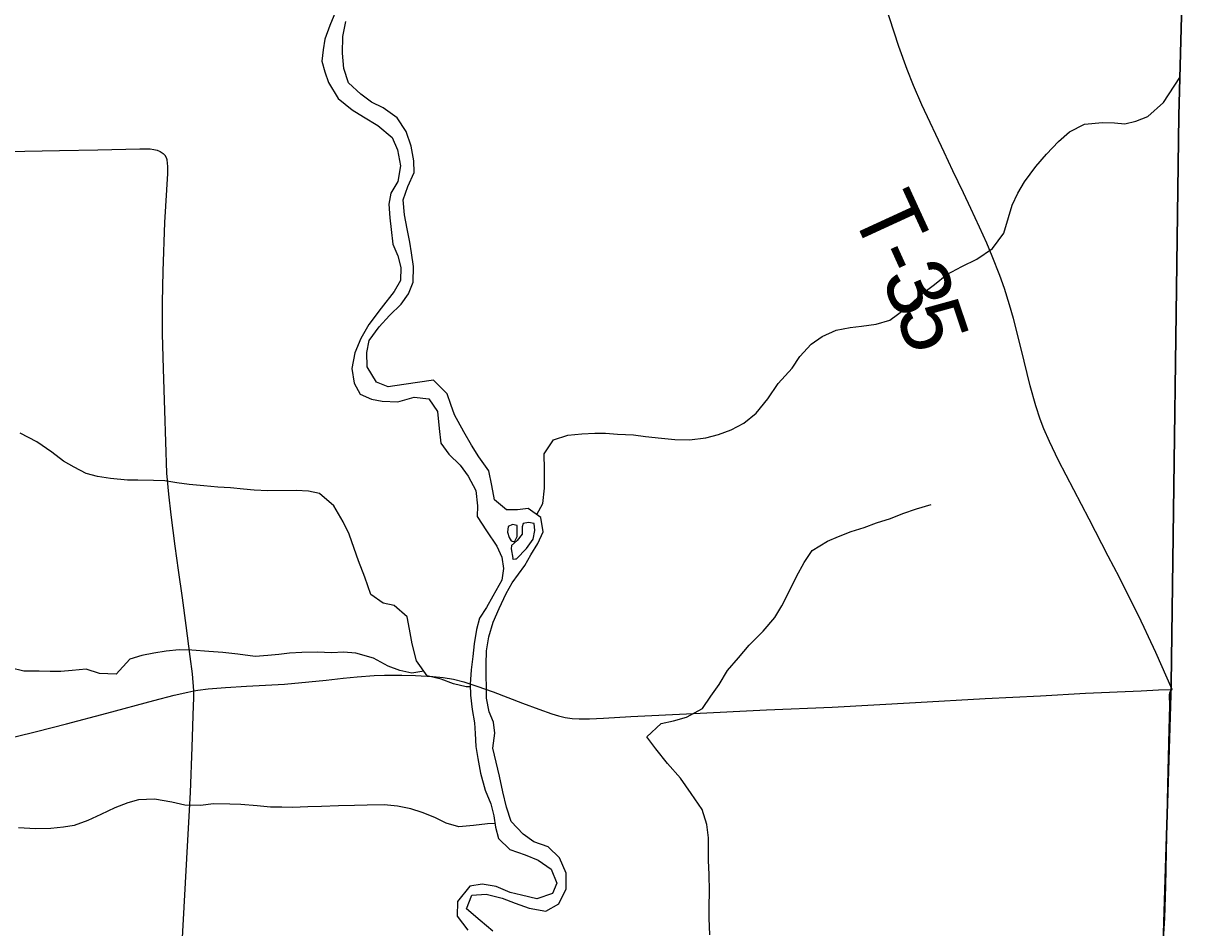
# Model space of a CAD drawing. Extents: x 1874609 to 2204689, y 815661 to 1281160.
# Drawn here: x 2066603 to 2072120, y 1032275 to 1036541 of the extents above; entities that cross this region are included whole.
import ezdxf

# ---------------------------------------------------------------- set-up
doc = ezdxf.new("R2010")
doc.units = 0
for name, color, linetype in [('GM_X_Adjacent_County', 7, 'Continuous'), ('GM_X_County', 7, 'Continuous'), ('GM_X_Major_River', 7, 'Continuous'), ('GM_X_Minor_River', 7, 'Continuous'), ('GM_X_Township', 7, 'Continuous'), ('GM_X_Township_Road', 7, 'Continuous'), ('GM_X_Township_Road_Text', 7, 'Continuous')]:
    doc.layers.add(name, color=color, linetype=linetype)

msp = doc.modelspace()

# ---------------------------------------------------------------- linework, layer by layer
at = {"layer": 'GM_X_Adjacent_County'}
msp.add_lwpolyline([(2072020.6, 996047), (2071959.5, 1001675.5), (2071888.7, 1006519.5), (2071887.5, 1008769), (2071861.2, 1011952), (2071852.3, 1012905.1), (2071829.8, 1014456.9), (2071696.9, 1021700.4), (2071562, 1025081.6), (2071602.1, 1025081.7), (2071939.9, 1030867.8), (2072018.3, 1033424.1), (2072055.1, 1036106.6), (2072120.2, 1038512.6)], dxfattribs=at)
at = {"layer": 'GM_X_County'}
msp.add_lwpolyline([(2072120.2, 1038512.6), (2072055.1, 1036106.6), (2072018.3, 1033424.1), (2071939.9, 1030867.8), (2071602.1, 1025081.7), (2071562, 1025081.6), (2071696.9, 1021700.4), (2071829.8, 1014456.9), (2071852.3, 1012905.1), (2071861.2, 1011952), (2071887.5, 1008769), (2071888.7, 1006519.5), (2071959.5, 1001675.5), (2072020.6, 996047)], dxfattribs=at)
at = {"layer": 'GM_X_Major_River'}
for points in [[(2068076.2, 1036595.4), (2068048.3, 1036531.2), (2068024.5, 1036467), (2068016.6, 1036416.9), (2068010.7, 1036362.8), (2068024.9, 1036312.8), (2068043.1, 1036262.8), (2068087.4, 1036186.8), (2068153.6, 1036132.9), (2068207.8, 1036101), (2068276, 1036059.1), (2068342.3, 1036003.2), (2068368.5, 1035945.2), (2068382.7, 1035869.1), (2068368.9, 1035795), (2068337, 1035740.8), (2068327.1, 1035688.7), (2068331.3, 1035624.6), (2068337.5, 1035568.5), (2068345.7, 1035500.4), (2068369.9, 1035444.4), (2068384.1, 1035390.3), (2068382.3, 1035328.2), (2068352.4, 1035276), (2068290.5, 1035197.7), (2068232.7, 1035121.4), (2068194.8, 1035055.2), (2068167, 1034987), (2068153.2, 1034912.8), (2068163.4, 1034844.7), (2068191.6, 1034792.7), (2068245.7, 1034768.9), (2068295.8, 1034759), (2068369.9, 1034755.2), (2068446, 1034777.5), (2068516.1, 1034769.7), (2068556.3, 1034709.7), (2068564.6, 1034629.6), (2068572.8, 1034561.5), (2068611, 1034509.5), (2068663.2, 1034457.6), (2068701.4, 1034405.6), (2068737.6, 1034337.6), (2068745.9, 1034265.5), (2068744, 1034215.4), (2068788.3, 1034147.5), (2068836.6, 1034075.5), (2068860.7, 1034023.5), (2068868.9, 1033969.4), (2068861, 1033915.3), (2068817.2, 1033839), (2068787.3, 1033784.9), (2068755.4, 1033734.7), (2068741.5, 1033682.6), (2068729.7, 1033614.4), (2068723.9, 1033554.3), (2068716.1, 1033492.2), (2068710.3, 1033424), (2068712.4, 1033372), (2068720.6, 1033303.9), (2068730.8, 1033241.8), (2068735, 1033191.7), (2068737.1, 1033129.6), (2068747.3, 1033073.6), (2068759.5, 1033003.5), (2068781.8, 1032923.4), (2068808, 1032859.4), (2068822.2, 1032803.3), (2068830.4, 1032749.3), (2068844.6, 1032695.2), (2068898.8, 1032643.3), (2068970.9, 1032619.5), (2069031.1, 1032593.6), (2069093.3, 1032551.8), (2069119.5, 1032485.7), (2069099.7, 1032435.6), (2069025.6, 1032411.3), (2068953.5, 1032429.1), (2068899.4, 1032441), (2068833.2, 1032468.8), (2068767.1, 1032480.7), (2068709, 1032470.4), (2068651.1, 1032398.2), (2068649.3, 1032330), (2068699.6, 1032264.1)], [(2068817.8, 1032258.4), (2068757.5, 1032308.3), (2068693.3, 1032364.2), (2068719.1, 1032428.4), (2068787.2, 1032432.6), (2068861.4, 1032414.8), (2068923.5, 1032391), (2068989.7, 1032367.1), (2069067.9, 1032353.3), (2069129.8, 1032387.6), (2069163.7, 1032457.8), (2069163.5, 1032531.9), (2069133.2, 1032604), (2069079, 1032655.9), (2069010.8, 1032679.7), (2068960.7, 1032715.6), (2068904.4, 1032775.5), (2068882.2, 1032843.6), (2068865.9, 1032915.7), (2068849.7, 1032989.7), (2068817.3, 1033121.8), (2068827.1, 1033192), (2068820.9, 1033244.1), (2068800.8, 1033294.1), (2068788.6, 1033358.2), (2068788.4, 1033408.2), (2068786.3, 1033464.3), (2068786.1, 1033516.4), (2068787.9, 1033580.5), (2068799.7, 1033646.7), (2068819.6, 1033716.8), (2068847.4, 1033781), (2068881.3, 1033851.3), (2068909.2, 1033901.4), (2068969, 1033983.8), (2068996.9, 1034033.9), (2069030.8, 1034088.1), (2069054.7, 1034142.3), (2069044.5, 1034210.4), (2068984.2, 1034252.2), (2068934.2, 1034246.1), (2068882.1, 1034245.9), (2068825.9, 1034293.8), (2068813.7, 1034361.9), (2068799.5, 1034430), (2068751.2, 1034495.9), (2068717, 1034551.9), (2068680.8, 1034613.9), (2068636.5, 1034693.9), (2068620.3, 1034744), (2068602.1, 1034794), (2068537.9, 1034857.9), (2068397.7, 1034837.4), (2068323.6, 1034827.2), (2068269.5, 1034849.1), (2068225.2, 1034921), (2068223, 1034989.2), (2068234.9, 1035045.3), (2068280.8, 1035109.5), (2068330.7, 1035163.8), (2068384.6, 1035216), (2068420.5, 1035266.2), (2068442.4, 1035320.4), (2068444.2, 1035394.5), (2068434, 1035458.6), (2068425.8, 1035508.7), (2068413.6, 1035572.7), (2068401.4, 1035638.8), (2068395.2, 1035708.9), (2068417, 1035771.1), (2068446.9, 1035837.3), (2068444.7, 1035893.4), (2068432.5, 1035961.4), (2068408.3, 1036031.5), (2068366, 1036095.5), (2068299.8, 1036143.3), (2068245.6, 1036169.2), (2068195.5, 1036207.1), (2068137.2, 1036261), (2068115, 1036329.1), (2068108.8, 1036401.2), (2068110.5, 1036479.3), (2068124.4, 1036549.5)], [(2068932.4, 1034171.9), (2068910.4, 1034177.9), (2068890.4, 1034167.8), (2068886.4, 1034141.8), (2068894.5, 1034115.8), (2068904.6, 1034099.8), (2068920.6, 1034095.8), (2068932.6, 1034119.9), (2068932.5, 1034141.9)], [(2068928.9, 1034015.7), (2068976.8, 1034063.9), (2069008.7, 1034108.1), (2069016.6, 1034148.2), (2069012.5, 1034182.2), (2068986.4, 1034186.1), (2068960.4, 1034182), (2068956.5, 1034166), (2068956.6, 1034132), (2068932.6, 1034101.8), (2068906.6, 1034077.7), (2068904.7, 1034061.7)], [(2068932.5, 1034141.9), (2068932.4, 1034171.9)], [(2068904.7, 1034061.7), (2068911.9, 1034018.7), (2068911.3, 1034014.6), (2068917.2, 1034013.4), (2068925.4, 1034014.6), (2068928.9, 1034015.7)]]:
    msp.add_lwpolyline(points, dxfattribs=at)
at = {"layer": 'GM_X_Minor_River'}
for points in [[(2069025.1, 1034223.8), (2069054.3, 1034276.5), (2069062.1, 1034348.6), (2069061.8, 1034436.8), (2069059.6, 1034510.9), (2069103.5, 1034577.2), (2069171.5, 1034599.4), (2069237.6, 1034605.6), (2069299.7, 1034607.8), (2069349.7, 1034607.9), (2069405.8, 1034604.1), (2069481.9, 1034600.3), (2069538.1, 1034592.5), (2069614.2, 1034584.7), (2069676.3, 1034578.9), (2069746.4, 1034577.1), (2069822.5, 1034585.3), (2069882.5, 1034601.6), (2069942.5, 1034623.8), (2070002.5, 1034656), (2070060.5, 1034702.3), (2070116.4, 1034770.5), (2070164.2, 1034842.8), (2070230.1, 1034915.1), (2070266, 1034969.3), (2070319.9, 1035027.6), (2070371.9, 1035063.8), (2070437.9, 1035094.1), (2070503.9, 1035106.3), (2070558, 1035112.5), (2070626.1, 1035122.7), (2070692.1, 1035140.9), (2070770, 1035199.2), (2070840, 1035261.6), (2070901.9, 1035309.8), (2070959.9, 1035356.1), (2071031.8, 1035394.4), (2071101.9, 1035428.7), (2071175.8, 1035479), (2071229.7, 1035551.2), (2071251.5, 1035625.4), (2071269.4, 1035683.6), (2071295.2, 1035739.8), (2071327.1, 1035793.9), (2071381, 1035866.2), (2071430.9, 1035924.5), (2071486.8, 1035984.8), (2071538.7, 1036029), (2071610.7, 1036065.3), (2071694.8, 1036073.5), (2071750.9, 1036071.7), (2071801, 1036067.8), (2071853, 1036080), (2071909, 1036102.2), (2071983, 1036168.6), (2072060.6, 1036285.8)], [(2068710.8, 1033411.5), (2068692.3, 1033412), (2068632.1, 1033425.8), (2068574, 1033447.7), (2068507.9, 1033463.5), (2068457.6, 1033533.4), (2068437.3, 1033613.5), (2068425.1, 1033683.6), (2068412.9, 1033741.7), (2068352.7, 1033795.6), (2068300.6, 1033805.4), (2068242.4, 1033847.3), (2068214.1, 1033929.4), (2068183.8, 1034005.4), (2068163.6, 1034063.4), (2068139.4, 1034131.5), (2068111.2, 1034189.5), (2068066.9, 1034265.5), (2068000.6, 1034323.4), (2067948.5, 1034335.2), (2067890.4, 1034337.1), (2067756.3, 1034336.7), (2067692.2, 1034338.5), (2067642.1, 1034344.3), (2067580, 1034350.1), (2067519.9, 1034354), (2067453.8, 1034359.8), (2067385.6, 1034365.6), (2067327.5, 1034373.4), (2067269.4, 1034383.3), (2067217.3, 1034385.1), (2067143.2, 1034386.9), (2067093.2, 1034386.7), (2067013, 1034394.5), (2066952.9, 1034404.3), (2066898.8, 1034418.2), (2066842.6, 1034448.1), (2066792.5, 1034476), (2066736.3, 1034517.9), (2066666, 1034567.7), (2066587.8, 1034607.6)], [(2069841.3, 1032241.5), (2069839, 1032319.6), (2069838.9, 1032373.7), (2069840.7, 1032447.8), (2069838.5, 1032526), (2069836.3, 1032592.1), (2069836, 1032698.2), (2069827.8, 1032762.3), (2069805.5, 1032832.4), (2069753.2, 1032908.3), (2069702.9, 1032980.3), (2069642.7, 1033050.2), (2069586.4, 1033118.2), (2069544.2, 1033176.2), (2069612.1, 1033238.5), (2069670.1, 1033250.7), (2069732.2, 1033268.9), (2069808.1, 1033309.2), (2069846, 1033367.4), (2069885.9, 1033421.6), (2069925.8, 1033487.8), (2069977.7, 1033548.1), (2070027.6, 1033608.3), (2070093.5, 1033674.7), (2070149.4, 1033738.9), (2070181.3, 1033793.1), (2070217.1, 1033861.3), (2070251, 1033931.6), (2070286.8, 1033997.8), (2070324.7, 1034054), (2070396.7, 1034098.3), (2070448.7, 1034120.5), (2070508.7, 1034144.7), (2070570.8, 1034162.9), (2070628.8, 1034185.1), (2070694.8, 1034205.4), (2070752.8, 1034229.6), (2070816.9, 1034251.8), (2070886.9, 1034272)], [(2068492.2, 1033485.2), (2068435.7, 1033475.3), (2068379.6, 1033489.1), (2068323.5, 1033509), (2068255.2, 1033546.9), (2068171.1, 1033570.6), (2068113, 1033574.5), (2068058.9, 1033572.3), (2067988.8, 1033574.1), (2067916.7, 1033573.9), (2067858.6, 1033569.7), (2067808.6, 1033563.5), (2067756.5, 1033559.4), (2067696.4, 1033555.2), (2067614.3, 1033564.9), (2067544.2, 1033572.7), (2067478.1, 1033578.5), (2067397.9, 1033584.3), (2067337.8, 1033586.1), (2067275.8, 1033579.9), (2067217.7, 1033569.7), (2067161.7, 1033559.5), (2067105.6, 1033541.4), (2067039.7, 1033471), (2066961.6, 1033474.8), (2066899.5, 1033494.7), (2066833.4, 1033488.4), (2066779.3, 1033484.3), (2066729.3, 1033484.1), (2066677.2, 1033486), (2066605.1, 1033485.7), (2066540.9, 1033501.6)], [(2068827.7, 1032767.2), (2068792.3, 1032765.2), (2068726.2, 1032757), (2068658.1, 1032750.8), (2068598, 1032768.6), (2068543.8, 1032794.5), (2068483.7, 1032818.3), (2068431.6, 1032836.2), (2068367.4, 1032848), (2068305.3, 1032853.9), (2068225.2, 1032853.6), (2068165.1, 1032851.4), (2068089, 1032849.2), (2068008.9, 1032846.9), (2067944.8, 1032844.8), (2067872.7, 1032842.5), (2067822.7, 1032844.4), (2067768.6, 1032844.2), (2067706.5, 1032850), (2067628.4, 1032855.8), (2067576.3, 1032857.7), (2067500.2, 1032859.4), (2067438.1, 1032851.2), (2067364, 1032853), (2067303.9, 1032866.8), (2067221.7, 1032880.6), (2067145.6, 1032878.4), (2067095.6, 1032864.2), (2067033.6, 1032840), (2066967.6, 1032809.7), (2066907.5, 1032781.5), (2066841.5, 1032757.3), (2066791.5, 1032749.1), (2066731.4, 1032742.9), (2066659.3, 1032740.7), (2066579.2, 1032746.4)]]:
    msp.add_lwpolyline(points, dxfattribs=at)
at = {"layer": 'GM_X_Township'}
msp.add_lwpolyline([(2072120.2, 1038512.6), (2072055.1, 1036106.6), (2072018.3, 1033424.1), (2071939.9, 1030867.8), (2071602.1, 1025081.7), (2071562, 1025081.6), (2069085.5, 1025066.6), (2063573.4, 1025018.6), (2058377.3, 1024992.2), (2055039.1, 1024975.2), (2052050.6, 1024960), (2045359.8, 1024926), (2045380.1, 1030286.7), (2045376.6, 1035587.6), (2045402.3, 1040822.5)], dxfattribs=at)
at = {"layer": 'GM_X_Township_Road'}
for points in [[(2072023.9, 1033398.4), (2071946.9, 1033573.2), (2071912.7, 1033647.7), (2071891.4, 1033692), (2071862.7, 1033750.8), (2071811.5, 1033853.2), (2071774.6, 1033926.4), (2071722.2, 1034028.5), (2071631.4, 1034203.1), (2071487.8, 1034479.7), (2071445, 1034568.3), (2071418.6, 1034628.3), (2071401, 1034674.2), (2071380.6, 1034736.6), (2071354.3, 1034831.4), (2071310.6, 1035006.5), (2071274.4, 1035149.5), (2071256.8, 1035212.8), (2071232.8, 1035291.1), (2071209.9, 1035352.5), (2071173.7, 1035443.9), (2071148.6, 1035504.5), (2071115, 1035579.3), (2071073.6, 1035668.3), (2071038.8, 1035742.4), (2070989.4, 1035845.7), (2070947, 1035934.5), (2070843, 1036157.5), (2070803.4, 1036247.6), (2070773, 1036323.8), (2070734.4, 1036431.9), (2070667.5, 1036634.4)], [(2064672.4, 1035689.4), (2064738, 1035699.5), (2064915.9, 1035726.7), (2065078.2, 1035750), (2065208.1, 1035769.1), (2065533.6, 1035815.5), (2065761.3, 1035848.2), (2066005.5, 1035881.8), (2066135.5, 1035901.1), (2066249.1, 1035917.2), (2066346.9, 1035928.7), (2066396, 1035932.9), (2066478, 1035936.4), (2066609.4, 1035938.9), (2066773.6, 1035941.5), (2066954.4, 1035944.7), (2067152.1, 1035950.2), (2067201.2, 1035949.1), (2067217.6, 1035947.1), (2067233.5, 1035943.3), (2067248.5, 1035936.9), (2067261.7, 1035927.3), (2067271.6, 1035917.6)], [(2067406.7, 1033391.9), (2067400.9, 1033472.4), (2067390.3, 1033554), (2067371.3, 1033700.8), (2067353.9, 1033831.3), (2067335.4, 1033961.5), (2067319.1, 1034075.5), (2067299.6, 1034222.3), (2067288.3, 1034320.3), (2067280.2, 1034418.7), (2067275.1, 1034566.6), (2067270.8, 1034714.5), (2067263.2, 1034911.8), (2067258.9, 1035076.3), (2067258.7, 1035224.4), (2067262.1, 1035372.5), (2067270.7, 1035602.7), (2067283.9, 1035832.7), (2067284.3, 1035865.6), (2067283, 1035881.9), (2067280.7, 1035897.4), (2067278.1, 1035906.6), (2067271.6, 1035917.6)], [(2067406.7, 1033391.9), (2067426.2, 1033395.5), (2067474.9, 1033401.6), (2067556.6, 1033408.2), (2067654.9, 1033413.9), (2067835, 1033424.2), (2067949.4, 1033434.3), (2068030.9, 1033442.9), (2068112.4, 1033451.7), (2068177.3, 1033458.6), (2068257.9, 1033464.7), (2068306.3, 1033466.1), (2068387.9, 1033465.8), (2068453.5, 1033464.5), (2068535.4, 1033460.8), (2068584.3, 1033456), (2068632.8, 1033447.9), (2068680.4, 1033435.7), (2068742.6, 1033414.9), (2068819.9, 1033387.6), (2068957.8, 1033334.9), (2069034.8, 1033306.7), (2069096.6, 1033284.7), (2069127.9, 1033275), (2069159.8, 1033267.4), (2069192.2, 1033262.7), (2069224.8, 1033260.6), (2069274, 1033260.5), (2069339.5, 1033263.6), (2069469.7, 1033271.4), (2069764.6, 1033285.5), (2070108.7, 1033302.4), (2070420, 1033316), (2070813.1, 1033337), (2071140.6, 1033355.9), (2071402.6, 1033369.3), (2071615.3, 1033381.1), (2071877.1, 1033392), (2071958.7, 1033396.4), (2072023.9, 1033398.4)], [(2063883.7, 1033038.9), (2063968.5, 1033043), (2064197.5, 1033051.8), (2064426.8, 1033059.4), (2064672.5, 1033069.9), (2064918.3, 1033081.9), (2065131.3, 1033090), (2065327.9, 1033097), (2065540.7, 1033104.3), (2065737.2, 1033110.3), (2065900.9, 1033116.3), (2066031.9, 1033121.5), (2066244.9, 1033129.5), (2066326.5, 1033136.2), (2066391.4, 1033144.7), (2066488.2, 1033161.4), (2066568.2, 1033177.7), (2066663.8, 1033200.3), (2066806.8, 1033236.7), (2066997, 1033287.4), (2067219, 1033346.3), (2067314, 1033372), (2067377.9, 1033386.6), (2067406.7, 1033391.9)], [(2067348.9, 1032141.9), (2067380.6, 1032715.8), (2067390.8, 1032912.6), (2067399.1, 1033126), (2067405.9, 1033322.9), (2067406.3, 1033355.7), (2067406.7, 1033391.9)], [(2071942.8, 1030783.2), (2071931.5, 1030822.9), (2071929.3, 1030839.5), (2071927.7, 1030872.7), (2071928.9, 1030940.6), (2071939.5, 1031136.1), (2071946.5, 1031317), (2071955, 1031464.8), (2071961.9, 1031645.6), (2071967.3, 1031826.5), (2071971.3, 1031981.2), (2071976.1, 1032092.8), (2071981.7, 1032195.5), (2071988.9, 1032320.6), (2071993.7, 1032470.4), (2072003.3, 1032949.3), (2072009.7, 1033210.7), (2072012.1, 1033322.2), (2072011.5, 1033371.5), (2072012.7, 1033382.4), (2072014.7, 1033388.2), (2072018.5, 1033394), (2072023.9, 1033398.4)]]:
    msp.add_lwpolyline(points, dxfattribs=at)

# ---------------------------------------------------------------- texts
at = {"layer": 'GM_X_Township_Road_Text'}
for s, rotation, p in [('T', 294.6788, (2070504.8, 1035655.9)), ('-', 294.3723, (2070598.3, 1035452.4)), ('3', 292.7524, (2070648.3, 1035342.2)), ('5', 288.6407, (2070717.7, 1035177.1))]:
    msp.add_text(s, height=300, rotation=rotation, dxfattribs=at).set_placement(p)

doc.saveas('drawing.dxf')
